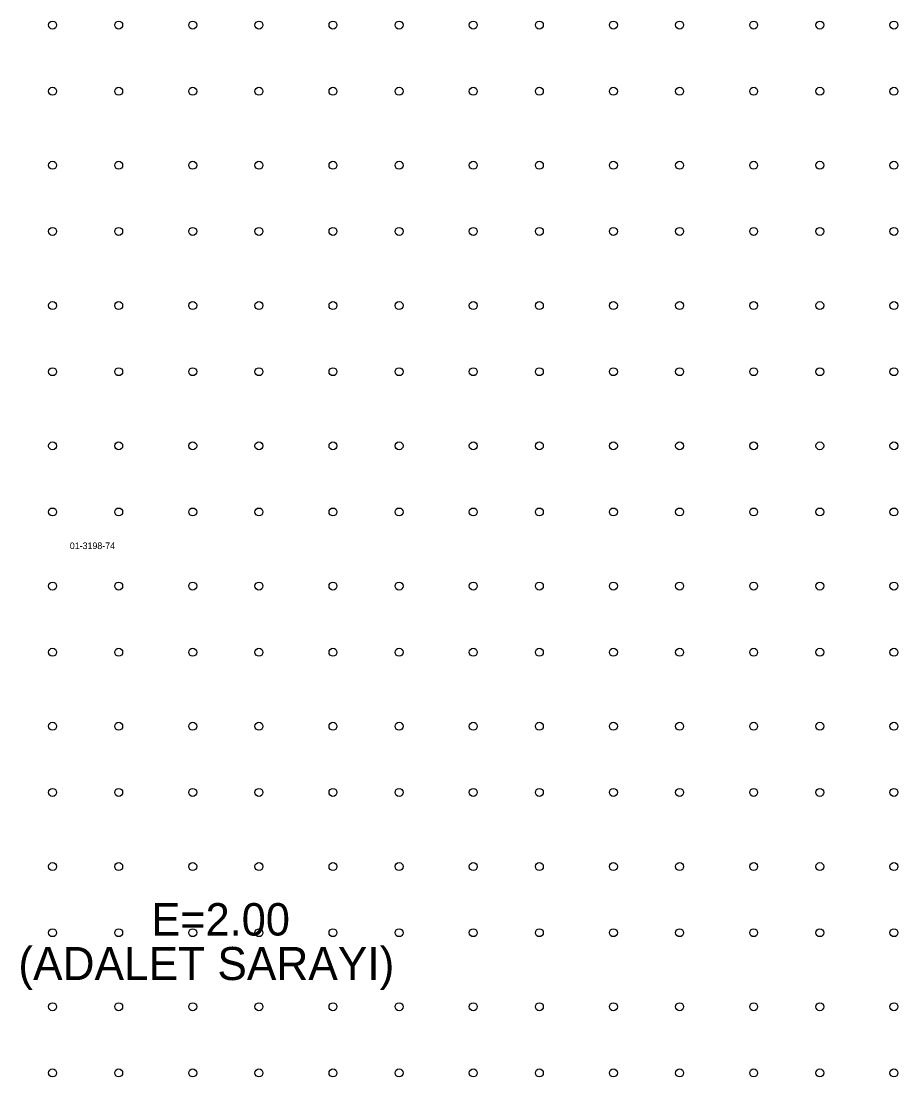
# Model space of a CAD drawing. Extents: x 419396 to 421519, y 4453567 to 4456767.
# Drawn here: x 420710.2 to 420842.7, y 4455177.9 to 4455337.5 of the extents above; entities that cross this region are included whole.
import ezdxf

# ---------------------------------------------------------------- set-up
doc = ezdxf.new("R2010")
doc.units = 0
for name, color, linetype in [('0_KADASTRO', 7, 'Continuous'), ('@PL', 7, 'Continuous'), ('Level 33', 7, 'Continuous'), ('SM_YAPILASMA', 7, 'Continuous')]:
    doc.layers.add(name, color=color, linetype=linetype)

msp = doc.modelspace()

# ---------------------------------------------------------------- linework, layer by layer
at = {"layer": 'Level 33'}
for centre in [(420714.92, 4455336.92), (420724.92, 4455336.92), (420736.12, 4455336.92), (420746.12, 4455336.92), (420757.32, 4455336.92), (420767.32, 4455336.92), (420778.52, 4455336.92), (420788.52, 4455336.92), (420799.72, 4455336.92), (420809.72, 4455336.92), (420820.92, 4455336.92), (420830.92, 4455336.92), (420842.12, 4455336.92), (420714.92, 4455326.92), (420724.92, 4455326.92), (420736.12, 4455326.92), (420746.12, 4455326.92), (420757.32, 4455326.92), (420767.32, 4455326.92), (420778.52, 4455326.92), (420788.52, 4455326.92), (420799.72, 4455326.92), (420809.72, 4455326.92), (420820.92, 4455326.92), (420830.92, 4455326.92), (420842.12, 4455326.92), (420714.92, 4455315.72), (420724.92, 4455315.72), (420736.12, 4455315.72), (420746.12, 4455315.72), (420757.32, 4455315.72), (420767.32, 4455315.72), (420778.52, 4455315.72), (420788.52, 4455315.72), (420799.72, 4455315.72), (420809.72, 4455315.72), (420820.92, 4455315.72), (420830.92, 4455315.72), (420842.12, 4455315.72), (420714.92, 4455305.72), (420724.92, 4455305.72), (420736.12, 4455305.72), (420746.12, 4455305.72), (420757.32, 4455305.72), (420767.32, 4455305.72), (420778.52, 4455305.72), (420788.52, 4455305.72), (420799.72, 4455305.72), (420809.72, 4455305.72), (420820.92, 4455305.72), (420830.92, 4455305.72), (420842.12, 4455305.72), (420714.92, 4455294.52), (420724.92, 4455294.52), (420736.12, 4455294.52), (420746.12, 4455294.52), (420757.32, 4455294.52), (420767.32, 4455294.52), (420778.52, 4455294.52), (420788.52, 4455294.52), (420799.72, 4455294.52), (420809.72, 4455294.52), (420820.92, 4455294.52), (420830.92, 4455294.52), (420842.12, 4455294.52), (420714.92, 4455284.52), (420724.92, 4455284.52), (420736.12, 4455284.52), (420746.12, 4455284.52), (420757.32, 4455284.52), (420767.32, 4455284.52), (420778.52, 4455284.52), (420788.52, 4455284.52), (420799.72, 4455284.52), (420809.72, 4455284.52), (420820.92, 4455284.52), (420830.92, 4455284.52), (420842.12, 4455284.52), (420714.92, 4455273.31), (420724.92, 4455273.31), (420736.12, 4455273.31), (420746.12, 4455273.31), (420757.32, 4455273.31), (420767.32, 4455273.31), (420778.52, 4455273.31), (420788.52, 4455273.31), (420799.72, 4455273.31), (420809.72, 4455273.31), (420820.92, 4455273.31), (420830.92, 4455273.31), (420842.12, 4455273.31), (420714.92, 4455263.31), (420724.92, 4455263.31), (420736.12, 4455263.31), (420746.12, 4455263.31), (420757.32, 4455263.31), (420767.32, 4455263.31), (420778.52, 4455263.31), (420788.52, 4455263.31), (420799.72, 4455263.31), (420809.72, 4455263.31), (420820.92, 4455263.31), (420830.92, 4455263.31), (420842.12, 4455263.31), (420714.92, 4455252.11), (420724.92, 4455252.11), (420736.12, 4455252.11), (420746.12, 4455252.11), (420757.32, 4455252.11), (420767.32, 4455252.11), (420778.52, 4455252.11), (420788.52, 4455252.11), (420799.72, 4455252.11), (420809.72, 4455252.11), (420820.92, 4455252.11), (420830.92, 4455252.11), (420842.12, 4455252.11), (420714.92, 4455242.11), (420724.92, 4455242.11), (420736.12, 4455242.11), (420746.12, 4455242.11), (420757.32, 4455242.11), (420767.32, 4455242.11), (420778.52, 4455242.11), (420788.52, 4455242.11), (420799.72, 4455242.11), (420809.72, 4455242.11), (420820.92, 4455242.11), (420830.92, 4455242.11), (420842.12, 4455242.11), (420714.92, 4455230.91), (420724.92, 4455230.91), (420736.12, 4455230.91), (420746.12, 4455230.91), (420757.32, 4455230.91), (420767.32, 4455230.91), (420778.52, 4455230.91), (420788.52, 4455230.91), (420799.72, 4455230.91), (420809.72, 4455230.91), (420820.92, 4455230.91), (420830.92, 4455230.91), (420842.12, 4455230.91), (420714.92, 4455220.91), (420724.92, 4455220.91), (420736.12, 4455220.91), (420746.12, 4455220.91), (420757.32, 4455220.91), (420767.32, 4455220.91), (420778.52, 4455220.91), (420788.52, 4455220.91), (420799.72, 4455220.91), (420809.72, 4455220.91), (420820.92, 4455220.91), (420830.92, 4455220.91), (420842.12, 4455220.91), (420714.92, 4455209.71), (420724.92, 4455209.71), (420736.12, 4455209.71), (420746.12, 4455209.71), (420757.32, 4455209.71), (420767.32, 4455209.71), (420778.52, 4455209.71), (420788.52, 4455209.71), (420799.72, 4455209.71), (420809.72, 4455209.71), (420820.92, 4455209.71), (420830.92, 4455209.71), (420842.12, 4455209.71), (420714.92, 4455199.71), (420724.92, 4455199.71), (420736.12, 4455199.71), (420746.12, 4455199.71), (420757.32, 4455199.71), (420767.32, 4455199.71), (420778.52, 4455199.71), (420788.52, 4455199.71), (420799.72, 4455199.71), (420809.72, 4455199.71), (420820.92, 4455199.71), (420830.92, 4455199.71), (420842.12, 4455199.71), (420714.92, 4455188.51), (420724.92, 4455188.51), (420736.12, 4455188.51), (420746.12, 4455188.51), (420757.32, 4455188.51), (420767.32, 4455188.51), (420778.52, 4455188.51), (420788.52, 4455188.51), (420799.72, 4455188.51), (420809.72, 4455188.51), (420820.92, 4455188.51), (420830.92, 4455188.51), (420842.12, 4455188.51), (420714.92, 4455178.51), (420724.92, 4455178.51), (420736.12, 4455178.51), (420746.12, 4455178.51), (420757.32, 4455178.51), (420767.32, 4455178.51), (420778.52, 4455178.51), (420788.52, 4455178.51), (420799.72, 4455178.51), (420809.72, 4455178.51), (420820.92, 4455178.51), (420830.92, 4455178.51), (420842.12, 4455178.51)]:
    msp.add_circle(centre, 0.6, dxfattribs=at)

# ---------------------------------------------------------------- texts
at = {"layer": '0_KADASTRO'}
msp.add_text('01-3198-74', height=1, dxfattribs=at).set_placement((420717.53, 4455257.7))
at = {"layer": '@PL'}
msp.add_text('E=2.00', height=4.9, dxfattribs=at).set_placement((420729.86, 4455199.28))
at = {"layer": 'SM_YAPILASMA'}
msp.add_text('(ADALET SARAYI)', height=5, dxfattribs=at).set_placement((420709.75, 4455192.55))

doc.saveas('drawing.dxf')
